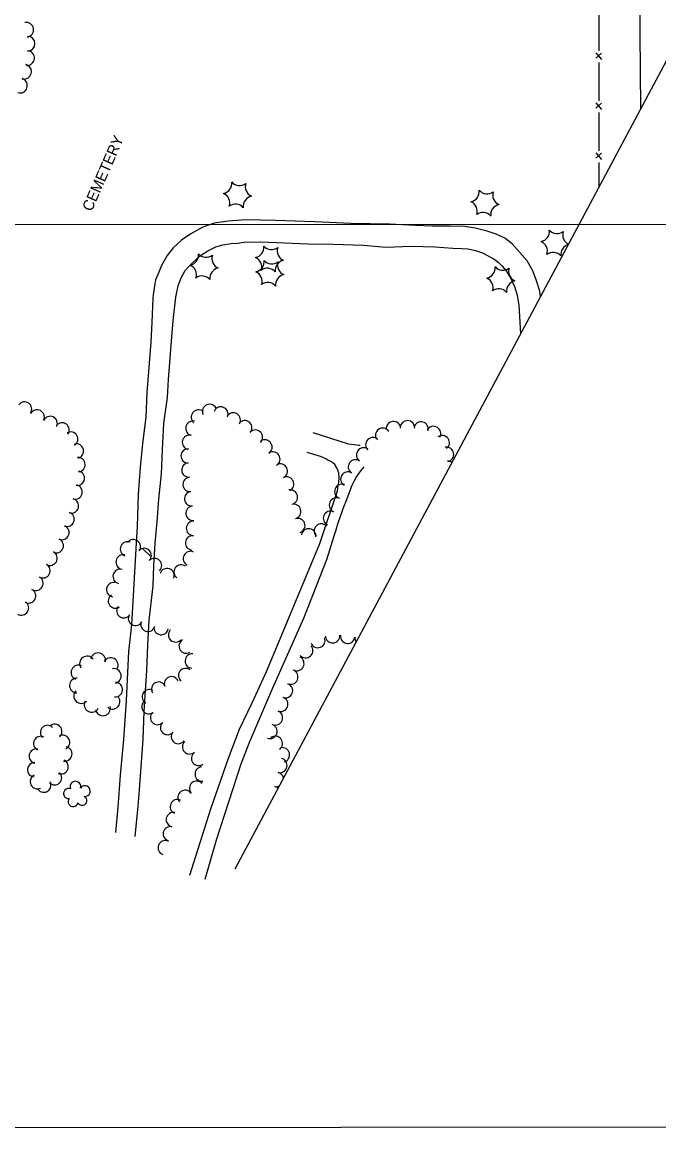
# Model space of a CAD drawing. Extents: x 189384 to 193282, y 256970 to 260388.
# Drawn here: x 190755 to 191108, y 257011 to 257624 of the extents above; entities that cross this region are included whole.
import ezdxf

# ---------------------------------------------------------------- set-up
doc = ezdxf.new("R2010")
doc.units = 0
for name, color, linetype in [('E_BMGRD', 7, 'Continuous'), ('E_DWY', 7, 'Continuous'), ('E_LAND_Vegetation', 7, 'Continuous'), ('E_MAP_GridLines', 7, 'Continuous'), ('E_MAP_Limits', 7, 'Continuous'), ('E_MISCPROP_Railing', 7, 'Continuous'), ('E_RDWY', 7, 'Continuous')]:
    doc.layers.add(name, color=color, linetype=linetype)

# ---------------------------------------------------------------- blocks, each defined once
blk = doc.blocks.new('CEM_1')
at = {"layer": 'E_BMGRD'}
blk.add_text('CEMETERY', height=6, rotation=0.00006, dxfattribs=at).set_placement((-22.99, -3.18))
blk = doc.blocks.new('TREE_6')
at = {"layer": 'E_LAND_Vegetation'}
for centre, radius, start, end in [((-1.47, 4.28), 2.78, 1.39471, 209.1677), ((-4.47, 0.2), 2.78, 78.07172, 279.08276), ((3.57, 2.42), 2.97, 278.42381, 139.6577), ((-2.01, -4.2), 2.61, 140.77986, 358.71247), ((3.46, -3.43), 2.97, 196.07463, 79.0479)]:
    blk.add_arc(centre, radius, start, end, dxfattribs=at)
blk = doc.blocks.new('PINEL_4')
at = {"layer": 'E_LAND_Vegetation'}
for centre, start, end in [((-8.14, 7.32), 275.21139, 0.97631), ((2.26, 10.71), 215.21139, 300.97631), ((-10.4, -3.39), 335.21139, 60.97631), ((10.41, 3.41), 155.2114, 240.97631), ((-2.25, -10.7), 35.2114, 120.97631), ((8.15, -7.3), 95.21141, 180.97632)]:
    blk.add_arc(centre, 5.72, start, end, dxfattribs=at)
blk = doc.blocks.new('PINEL_1')
at = {"layer": 'E_LAND_Vegetation'}
for centre, start, end in [((-8.14, 7.32), 275.21124, 0.97615), ((2.26, 10.71), 215.21124, 300.97615), ((-10.4, -3.39), 335.21124, 60.97615), ((10.41, 3.41), 155.21125, 240.97616), ((-2.25, -10.7), 35.21125, 120.97616), ((8.15, -7.3), 95.21125, 180.97617)]:
    blk.add_arc(centre, 5.72, start, end, dxfattribs=at)

msp = doc.modelspace()

# ---------------------------------------------------------------- linework, layer by layer
at = {"layer": 'E_DWY'}
for points in [[(191035.17, 257491.43), (191026.85, 257500.96), (191022.76, 257503.93), (191017.94, 257506.3), (191013.01, 257507.94), (191006.34, 257509.62), (191000.58, 257510.49), (190992.57, 257510.69), (190982.31, 257510.57), (190973.28, 257510.96), (190958.96, 257511.78), (190937.42, 257512.17), (190917.5, 257513.03), (190895.81, 257513.84), (190879.05, 257514.13), (190869.52, 257513.43), (190861.85, 257512.41), (190855.45, 257510.05), (190848.92, 257506.46), (190843.68, 257502.82), (190838.96, 257498.73), (190835.63, 257494.42), (190832.66, 257488.96), (190831.06, 257485.2), (190829.32, 257480.85), (190828.73, 257477.65), (190828.36, 257475.07), (190828.05, 257472.6), (190827.87, 257470.72), (190827.17, 257457.31), (190826.61, 257446.46), (190824.39, 257418.57), (190823.82, 257404.93), (190822.11, 257390.37), (190820.85, 257377.06), (190819.63, 257362.29), (190819.08, 257344.35), (190818.3, 257331.95), (190816, 257289.9), (190814.38, 257275.04), (190812.94, 257247.92), (190811.6, 257226.36), (190809.73, 257206.67), (190808.36, 257188.87)], [(190820.2, 257196.06), (190822.49, 257226.43), (190822.89, 257242.11), (190824.48, 257264.66), (190824.99, 257278.54), (190825.8, 257292.39), (190827.97, 257311.47), (190828.37, 257322.69), (190829.12, 257335.11), (190830.22, 257346.97), (190831.03, 257359.41), (190832.53, 257373.49), (190833.2, 257386.74), (190833.96, 257401.6), (190835.93, 257415.75), (190836.53, 257425.79), (190837.42, 257437.59), (190838.44, 257451.7), (190839.17, 257460.09), (190840.6, 257471.41), (190841.8, 257477.58), (190843.39, 257482.09), (190845.75, 257486.03), (190847.81, 257488.41), (190849.54, 257490.16), (190854.19, 257494.37), (190858.18, 257497.09), (190862.67, 257499.19), (190866.61, 257500.25), (190871.13, 257501), (190874.84, 257501.31), (190878.2, 257501.78), (190887.47, 257501.94), (190900.67, 257501.43), (190913.67, 257500.79), (190927.56, 257500.68), (190944.48, 257500.14), (190956.89, 257499.07), (190971.01, 257499.5), (190984.06, 257499.25), (190993.93, 257498.44), (190998.99, 257498.28), (191002.59, 257498.17), (191006.67, 257497.26), (191010.5, 257495.83), (191016.97, 257492.39), (191019.21, 257490.65), (191021.33, 257488.48), (191023.52, 257485.89), (191026, 257482.06), (191028.28, 257477.16), (191029.62, 257472.4), (191030.57, 257466.87), (191031.19, 257457.49), (191031.44, 257450.99)], [(191042.52, 257471.74), (191042.14, 257474.58), (191040.21, 257480.96), (191038.3, 257485.88), (191035.17, 257491.43)], [(190916.49, 257396.44), (190935.96, 257390.11), (190939.35, 257389.68), (190941.86, 257389.37), (190942.69, 257389.32)], [(190848.29, 257151.31), (190859.99, 257188.01), (190869.68, 257216.11), (190875.85, 257232.03), (190882.76, 257246.72), (190891.01, 257264.38), (190920.34, 257335.01), (190930.04, 257364.13), (190930.53, 257366.97), (190930.76, 257368.75), (190930.99, 257371.49), (190930.76, 257374.01), (190929.99, 257376.41), (190928.66, 257378.6), (190927.39, 257379.73), (190926, 257380.52), (190924.8, 257381.12), (190923.73, 257381.74), (190922.04, 257382.55), (190920.67, 257383.01), (190913.33, 257385.33)], [(190944.7, 257377.34), (190942.37, 257374.37), (190940.72, 257371.96), (190939.12, 257369.27), (190938.03, 257367.02), (190936.33, 257362.52), (190935.11, 257359.1), (190933.49, 257355), (190931.55, 257349.84), (190930.12, 257345.54), (190929.1, 257342.25), (190928, 257338.98), (190924.08, 257325.92), (190911.24, 257293.44), (190894.13, 257254.87), (190881.32, 257225.12), (190876.55, 257212.69), (190862.8, 257170.68), (190856.6, 257148.77)], [(190817.95, 257172.57), (190819.57, 257189.51), (190820.2, 257196.08)], [(190808.36, 257188.89), (190807.17, 257174.9)]]:
    msp.add_lwpolyline(points, dxfattribs=at)
at = {"layer": 'E_LAND_Vegetation'}
msp.add_line((190826.79, 257327.47), (190822.02, 257332.16), dxfattribs=at)
for centre, radius, start, end in [((190757.61, 257619.43), 4.07, 279.52989, 99.51457), ((190758.38, 257611.7), 4.07, 270.49905, 90.48373), ((190758.09, 257603.74), 4.07, 266.0834, 86.06808), ((190756.43, 257596.19), 4.07, 255.31007, 75.29475), ((190754.17, 257588.49), 4.07, 252.41198, 72.39666), ((191041.81, 257507.75), 5.72, 281.23835, 7.00326), ((191051.79, 257512.22), 5.72, 221.23835, 307.00327), ((191060.66, 257505.81), 5.72, 161.23836, 242.31518), ((191040.69, 257496.86), 5.72, 341.23835, 67.00326), ((191059.54, 257494.92), 5.72, 107.59916, 187.00326), ((191049.55, 257490.45), 5.72, 41.23835, 127.00326), ((190756.68, 257409.39), 3.99, 323.90668, 143.89136), ((190859.31, 257408.01), 4.02, 23.65345, 203.63813), ((190763.68, 257404.96), 3.99, 333.1611, 153.14578), ((190770.89, 257401.4), 3.99, 334.98546, 154.97014), ((190853.1, 257404.94), 4.02, 51.34118, 231.32586), ((190865.42, 257406.6), 4.02, 337.86909, 157.85377), ((190872.34, 257403.31), 4.02, 328.31272, 148.2974), ((190777.46, 257397.8), 3.99, 323.00628, 142.99096), ((190850.01, 257398.75), 4.02, 76.48184, 256.46652), ((190878.69, 257398.96), 4.02, 319.77836, 139.76304), ((190961.1, 257398.52), 4.02, 5.12818, 185.11286), ((190968.86, 257398.99), 4.02, 358.28462, 178.26929), ((190976.37, 257398.28), 4.02, 345.95508, 165.93976), ((190983.31, 257395.8), 4.02, 329.96675, 149.95143), ((190782.31, 257392.71), 3.99, 300.82388, 120.80855), ((190848.13, 257390.94), 4.02, 76.48184, 256.46652), ((190884.6, 257393.76), 4.02, 315.4512, 135.43588), ((190949.72, 257389.62), 4.02, 45.51312, 225.4978), ((190955.15, 257394.84), 4.02, 32.36509, 212.34977), ((190988.13, 257390.69), 4.02, 306.26116, 126.24584), ((190785.42, 257386.12), 3.99, 283.99866, 103.98334), ((190847.4, 257383.41), 4.02, 88.53167, 268.51635), ((190889.89, 257388.33), 4.02, 303.59377, 123.57845), ((190944.62, 257383.93), 4.02, 55.44936, 235.43404), ((190990.51, 257384.27), 4.02, 279.48799, 99.47267), ((190786.33, 257378.61), 3.99, 273.72032, 93.705), ((190894.27, 257381.68), 4.02, 301.77117, 121.75585), ((190940.06, 257377.32), 4.02, 55.44936, 235.43403), ((190785.95, 257371.11), 3.99, 261.1957, 81.18037), ((190847.78, 257375.64), 4.02, 95.11729, 275.10196), ((190898.37, 257375.02), 4.02, 295.9431, 115.92777), ((190935.87, 257370.61), 4.02, 58.67272, 238.6574), ((190991.25, 257376.55), 4.02, 56.27533, 92.14289), ((190848.49, 257367.63), 4.02, 95.11729, 275.10196), ((190901.89, 257367.8), 4.02, 295.9431, 115.92777), ((190784.71, 257363.46), 3.99, 255.23224, 75.21692), ((190849.34, 257359.71), 4.02, 96.86738, 276.85206), ((190903.96, 257360.63), 4.02, 281.37143, 101.35611), ((190932.54, 257363.76), 4.02, 69.20668, 249.19136), ((190782.67, 257355.75), 3.99, 255.23224, 75.21692), ((190905.83, 257352.65), 4.02, 285.88475, 105.86942), ((190929.55, 257356.17), 4.02, 65.71398, 245.69865), ((190780.24, 257348.34), 3.99, 250.3815, 70.36618), ((190850.1, 257351.63), 4.02, 94.62389, 274.60857), ((190926.25, 257348.85), 4.02, 65.71398, 245.69865), ((190777.43, 257340.99), 3.99, 247.87498, 67.85966), ((190850.33, 257343.34), 4.02, 86.94036, 266.92503), ((190908.11, 257344.84), 4.02, 288.93, 108.91467), ((190921.15, 257341.8), 4.02, 43.44703, 223.4317), ((190849.82, 257335.22), 4.02, 84.16351, 264.14819), ((190914.12, 257339.11), 4.02, 351.6168, 171.60148), ((190774.29, 257333.7), 3.99, 246.72372, 66.7084), ((190813.76, 257331.88), 4.02, 67.77402, 247.75869), ((190817, 257333.11), 4.02, 325.01268, 144.99736), ((190822.96, 257328.29), 4.02, 315.45605, 135.44073), ((190770.81, 257326.76), 3.99, 241.22932, 61.214), ((190811.36, 257324.64), 4.02, 78.00579, 257.99047), ((190828.68, 257322.66), 4.02, 315.50059, 135.48527), ((190848.65, 257326.57), 4.02, 64.13202, 244.11669), ((190766.93, 257319.83), 3.99, 240.48523, 60.46991), ((190809.7, 257316.69), 4.02, 75.4891, 255.47378), ((190835.67, 257317.08), 4.02, 341.54608, 161.53076), ((190843.5, 257319.09), 4.02, 54.13202, 234.11669), ((190762.99, 257312.92), 3.99, 239.78195, 59.76663), ((190806.14, 257309.37), 4, 82.66653, 262.6512), ((190758.95, 257305.94), 3.99, 242.3743, 62.35897), ((190755.01, 257299.22), 3.99, 237.70414, 57.68882), ((190807.05, 257303.09), 4, 122.91934, 302.90401), ((190811.72, 257297.73), 4, 143.8749, 323.85958), ((190818.19, 257293.48), 4, 150.23615, 330.22082), ((190825.03, 257290.22), 4, 160.70738, 340.69206), ((190832.39, 257288.38), 4, 170.89569, 350.88037), ((190840.37, 257284.33), 4, 137.32804, 317.31272), ((190919.18, 257281.21), 4.02, 201.20727, 21.19195), ((190927.4, 257283.88), 4.02, 182.90934, 2.89402), ((190935.77, 257283.59), 4.02, 172.68741, 352.67209), ((190943.8, 257282.37), 4.02, 170.25297, 210.32076), ((190846.26, 257278.13), 4, 120.25693, 300.24161), ((190912.46, 257275.6), 4.02, 221.85039, 41.83507), ((190791.31, 257268.41), 4.11, 35.10218, 215.08686), ((190797.44, 257270.2), 4.11, 348.95757, 168.94225), ((190804.43, 257267.53), 4.11, 331.84127, 151.82595), ((190849.67, 257269.84), 4, 86.77065, 266.75533), ((190907.54, 257268.47), 4.02, 242.2962, 62.28088), ((190786.61, 257263.49), 4.11, 65.65861, 245.64329), ((190806.15, 257261.53), 4.11, 280.89048, 100.87515), ((190845.95, 257261.76), 4, 52.4954, 232.48008), ((190904.15, 257260.97), 4.02, 247.80967, 67.79435), ((190785.73, 257256.28), 4.11, 88.02125, 268.00593), ((190806.91, 257254.01), 4.11, 265.2195, 85.20418), ((190831.04, 257254.23), 4, 29.85779, 209.84247), ((190838.11, 257257.18), 4, 21.32818, 201.31286), ((190788.04, 257250.48), 4.11, 137.18303, 317.16771), ((190825.9, 257250.04), 4, 60.66241, 240.64708), ((190901.25, 257253.42), 4.02, 249.50011, 69.48479), ((190793.89, 257245.6), 4.11, 151.83884, 331.82352), ((190805.44, 257247.32), 4.11, 229.52462, 49.50929), ((190825.62, 257244.57), 4, 127.13978, 307.12446), ((190898.65, 257245.87), 4.02, 248.16202, 68.14669), ((190800.13, 257243.65), 4.11, 192.89743, 12.88211), ((190830.43, 257238.55), 4, 134.87301, 314.85768), ((190895.66, 257238.42), 4.02, 247.9653, 67.94998), ((190769.44, 257230.28), 3.98, 44.7624, 224.74708), ((190773.44, 257230.86), 3.98, 310.42005, 130.40473), ((190835.95, 257233.03), 4, 139.69674, 319.68141), ((190892.63, 257230.86), 4.02, 251.15343, 71.13811), ((190765.63, 257224.17), 3.98, 63.72222, 243.7069), ((190777.79, 257224.79), 3.98, 297.92855, 117.91323), ((190841.97, 257228.04), 4, 144.3102, 324.29488), ((190895.63, 257224.16), 4.02, 306.60866, 126.59334), ((190779.01, 257218.38), 3.98, 260.10369, 80.08837), ((190848.13, 257222.33), 4, 131.93689, 311.92157), ((190899.55, 257217.84), 4.02, 284.38426, 104.36894), ((190763.18, 257217.18), 3.98, 77.69395, 257.67863), ((190853.17, 257215.89), 4, 126.57628, 306.56096), ((190898.12, 257212.02), 4.02, 257.09743, 77.08211), ((190762.24, 257209.62), 3.98, 86.78577, 266.77045), ((190776.96, 257211.26), 3.98, 246.24001, 66.22469), ((190855.13, 257207.21), 4, 95.32844, 275.31311), ((190763.82, 257203.05), 3.98, 116.47892, 296.46359), ((190767.36, 257201.09), 3.98, 207.02524, 27.00992), ((190773.31, 257205.23), 3.98, 224.50197, 44.48665), ((190852.07, 257199.38), 4, 41.59079, 221.57546), ((190896.25, 257204.21), 4.02, 13.03006, 77.08181), ((190845.68, 257194.31), 4, 36.94825, 216.93292), ((190896.25, 257204.21), 4.02, 257.09713, 290.77457), ((190894.46, 257196.38), 4.02, 48.64265, 77.08181), ((190841.4, 257189.14), 4, 65.46903, 245.45371), ((190839.18, 257182.02), 4, 78.61644, 258.60112), ((190837.48, 257174.16), 4, 77.35313, 257.33781), ((190834.68, 257166.38), 4, 69.25447, 249.23914)]:
    msp.add_arc(centre, radius, start, end, dxfattribs=at)
at = {"layer": 'E_MAP_GridLines'}
for p, q in [((189647.76, 257510.74), (191647.75, 257512.16)), ((190147.76, 257511.09), (191647.75, 257512.16)), ((189648.12, 257010.74), (191648.11, 257012.16))]:
    msp.add_line(p, q, dxfattribs=at)
at = {"layer": 'E_MAP_Limits'}
msp.add_lwpolyline([(191295.36, 258001.93), (191237.77, 257837.46), (190873.21, 257154.63)], dxfattribs=at)
at = {"layer": 'E_MISCPROP_Railing'}
for p, q in [((191073.24, 257606.63), (191076.45, 257602.93)), ((191076.46, 257606.46), (191073.31, 257603.68)), ((191073.22, 257578.97), (191076.43, 257575.28)), ((191076.43, 257578.8), (191073.28, 257576.03)), ((191073.2, 257551.32), (191076.41, 257547.63)), ((191076.41, 257551.15), (191073.26, 257548.38))]:
    msp.add_line(p, q, dxfattribs=at)
for points in [[(191074.99, 257628.9), (191074.98, 257617.66)], [(191074.98, 257617.66), (191074.97, 257607.78)], [(191074.96, 257601.24), (191074.95, 257590.01)], [(191074.95, 257590.01), (191074.95, 257580.12)], [(191074.94, 257573.59), (191074.93, 257562.35)], [(191074.93, 257562.35), (191074.92, 257552.47)], [(191074.92, 257545.94), (191074.91, 257534.7)], [(191074.91, 257534.7), (191074.91, 257532.41)]]:
    msp.add_lwpolyline(points, dxfattribs=at)
at = {"layer": 'E_RDWY'}
msp.add_lwpolyline([(191097.61, 257633.04), (191097.59, 257617.98), (191097.97, 257575.6)], dxfattribs=at)

# ---------------------------------------------------------------- block references
at = {"layer": 'E_BMGRD', "xscale": 1.0000017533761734, "yscale": 1.0000017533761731, "rotation": 66.2380016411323}
msp.add_blockref('CEM_1', (190800.22, 257540.72), dxfattribs=at)
at = {"layer": 'E_LAND_Vegetation'}
for name, p, xscale, yscale, rotation in [('PINEL_1', (190874.74, 257528), 0.9999977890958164, 0.9999977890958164, 66.02718654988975), ('PINEL_4', (191011.83, 257523.4), 0.9999977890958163, 0.9999977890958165, 66.02718410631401), ('PINEL_1', (190856.25, 257488.25), 0.9999977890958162, 0.999997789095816, 66.02718687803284), ('PINEL_1', (190892.44, 257492.5), 0.9999977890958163, 0.9999977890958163, 66.02718623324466), ('PINEL_1', (190892.63, 257484.6), 0.9999977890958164, 0.9999977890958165, 66.02718622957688), ('PINEL_4', (191020.64, 257481.11), 0.9999977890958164, 0.9999977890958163, 66.02718394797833)]:
    msp.add_blockref(name, p, dxfattribs=dict(at, xscale=xscale, yscale=yscale, rotation=rotation))
at = {"layer": 'E_LAND_Vegetation', "rotation": 66.0269444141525}
msp.add_blockref('TREE_6', (190785.62, 257196.04), dxfattribs=at)

doc.saveas('drawing.dxf')
